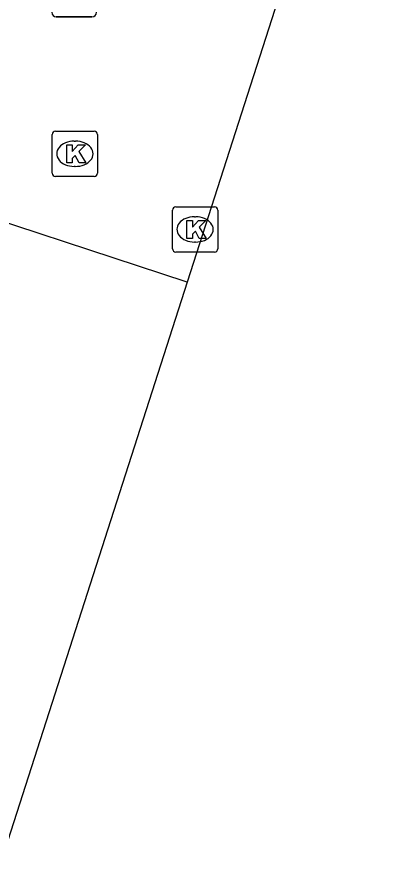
# Model space of a CAD drawing. Extents: x 160676 to 161153, y 383244 to 383713.
# Drawn here: x 161099.34 to 161107.56, y 383366.59 to 383385.13 of the extents above; entities that cross this region are included whole.
import ezdxf

# ---------------------------------------------------------------- set-up
doc = ezdxf.new("R2010")
doc.units = 0
for name, color, linetype in [('IMGEO_Afvalbak', 7, 'Continuous'), ('IMGEO_Kolk', 7, 'Continuous'), ('IMGEO_Rijbaan_lokaal_open', 7, 'Continuous'), ('IMGEO_Voetpad_open', 7, 'Continuous')]:
    doc.layers.add(name, color=color, linetype=linetype)

msp = doc.modelspace()

# ---------------------------------------------------------------- linework, layer by layer
at = {"layer": 'IMGEO_Afvalbak'}
for p, q in [((161101, 383385.126), (161100.21, 383385.126)), ((161100.21, 383385.126), (161101, 383385.126))]:
    msp.add_line(p, q, dxfattribs=at)
for centre, start, end in [((161100.21, 383385.226), 180, 270), ((161100.21, 383385.226), 180, 270), ((161101, 383385.226), 270, 0), ((161101, 383385.226), 270, 0)]:
    msp.add_arc(centre, 0.1, start, end, dxfattribs=at)
at = {"layer": 'IMGEO_Kolk'}
for p, q in [((161100.196, 383382.598), (161101.048, 383382.598)), ((161100.121, 383381.672), (161100.121, 383382.524)), ((161101.122, 383382.524), (161101.122, 383381.672)), ((161100.609, 383382.378), (161100.634, 383382.378)), ((161100.632, 383381.818), (161100.607, 383381.818)), ((161101.048, 383381.598), (161100.196, 383381.598)), ((161102.851, 383380.926), (161103.703, 383380.926)), ((161102.776, 383380), (161102.776, 383380.852)), ((161103.777, 383380.852), (161103.777, 383380)), ((161103.264, 383380.706), (161103.289, 383380.706)), ((161103.287, 383380.146), (161103.262, 383380.146)), ((161103.703, 383379.926), (161102.851, 383379.926))]:
    msp.add_line(p, q, dxfattribs=at)
for points in [[(161100.196, 383382.598), (161101.048, 383382.598)], [(161100.121, 383381.672), (161100.121, 383382.524)], [(161101.122, 383382.524), (161101.122, 383381.672)], [(161100.442, 383382.298), (161100.565, 383382.298), (161100.565, 383382.147), (161100.695, 383382.298), (161100.859, 383382.298), (161100.713, 383382.147), (161100.866, 383381.898), (161100.714, 383381.898), (161100.629, 383382.062), (161100.565, 383381.995), (161100.565, 383381.898), (161100.442, 383381.898), (161100.442, 383382.298)], [(161101.048, 383381.598), (161100.196, 383381.598)], [(161102.851, 383380.926), (161103.703, 383380.926)], [(161102.776, 383380), (161102.776, 383380.852)], [(161103.777, 383380.852), (161103.777, 383380)], [(161103.097, 383380.626), (161103.22, 383380.626), (161103.22, 383380.475), (161103.35, 383380.626), (161103.514, 383380.626), (161103.368, 383380.475), (161103.521, 383380.226), (161103.369, 383380.226), (161103.284, 383380.39), (161103.22, 383380.323), (161103.22, 383380.226), (161103.097, 383380.226), (161103.097, 383380.626)], [(161103.703, 383379.926), (161102.851, 383379.926)]]:
    msp.add_lwpolyline(points, dxfattribs=at)
for centre, start, end in [((161100.198, 383382.522), 91.552, 178.448), ((161100.198, 383382.522), 91.552, 178.448), ((161101.046, 383382.522), 1.552, 88.448), ((161101.046, 383382.522), 1.552, 88.448), ((161100.198, 383381.674), 181.552, 268.448), ((161100.198, 383381.674), 181.552, 268.448), ((161101.046, 383381.674), 271.552, 358.448), ((161101.046, 383381.674), 271.552, 358.448), ((161102.853, 383380.85), 91.552, 178.448), ((161102.853, 383380.85), 91.552, 178.448), ((161103.701, 383380.85), 1.552, 88.448), ((161103.701, 383380.85), 1.552, 88.448), ((161102.853, 383380.002), 181.552, 268.448), ((161102.853, 383380.002), 181.552, 268.448), ((161103.701, 383380.002), 271.552, 358.448), ((161103.701, 383380.002), 271.552, 358.448)]:
    msp.add_arc(centre, 0.0765, start, end, dxfattribs=at)
for centre, major_axis, ratio, start_param, end_param in [((161100.608, 383382.098), (-0.387, 0.002), 0.722429, 4.712389, 7.853982), ((161100.633, 383382.098), (-0.39, 0.002), 0.717154, 1.570796, 4.712389), ((161103.263, 383380.426), (-0.387, 0.002), 0.722429, 4.712389, 7.853982), ((161103.288, 383380.426), (-0.39, 0.002), 0.717154, 1.570796, 4.712389)]:
    msp.add_ellipse(centre, major_axis=major_axis, ratio=ratio, start_param=start_param, end_param=end_param, dxfattribs=at)
at = {"layer": 'IMGEO_Rijbaan_lokaal_open'}
for points in [[(161107.563, 383393.154), (161103.103, 383379.257)], [(161103.103, 383379.257), (161096.146, 383357.606)]]:
    msp.add_lwpolyline(points, dxfattribs=at)
at = {"layer": 'IMGEO_Voetpad_open'}
msp.add_lwpolyline([(161103.103, 383379.257), (161097.142, 383381.223)], dxfattribs=at)

doc.saveas('drawing.dxf')
